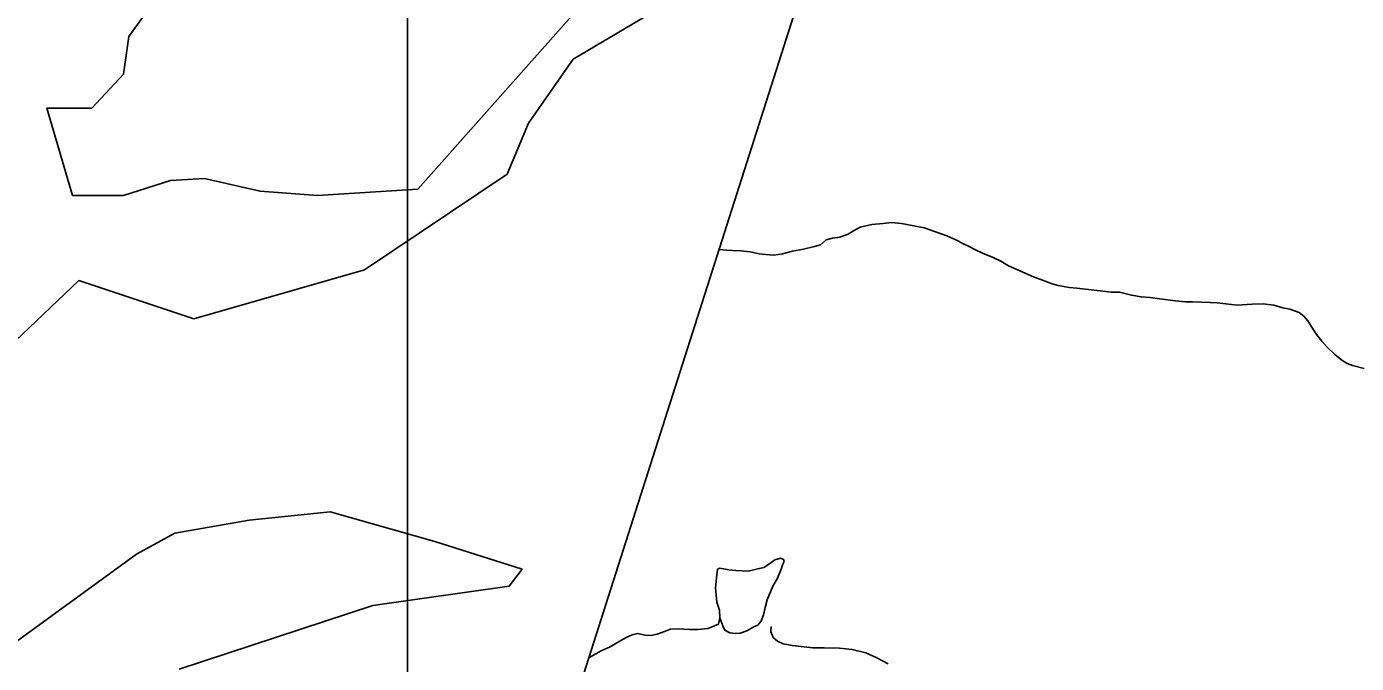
# Model space of a CAD drawing. Extents: x 2001466 to 31450019, y -30647475 to 847247.
# Drawn here: x 2022653 to 2028726, y 756621 to 759531 of the extents above; entities that cross this region are included whole.
import ezdxf

# ---------------------------------------------------------------- set-up
doc = ezdxf.new("R2010")
doc.units = 0
for name, color, linetype in [('Exist Boundary Political City Limit New', 7, 'Continuous'), ('Exist Boundary Political CountyLine', 7, 'Continuous'), ('Exist Hydrographic Misc Water Feature', 7, 'Continuous'), ('Exist Road Non-System Type 51', 7, 'Continuous'), ('Map Preparation Boundary City Limit Buffer Line', 7, 'Continuous'), ('Map Preparation Inset Cut Line', 7, 'Continuous')]:
    doc.layers.add(name, color=color, linetype=linetype)

msp = doc.modelspace()

# ---------------------------------------------------------------- linework, layer by layer
at = {"layer": 'Exist Boundary Political City Limit New'}
for points in [[(2025275.6, 759731.4), (2024438.9, 758788.2), (2023981.6, 758759.1), (2023718.9, 758778.5), (2023465.9, 758836.9), (2023310.2, 758827.1), (2023096.2, 758759.1), (2022862.8, 758759.1), (2022746, 759157.8), (2022950.2, 759157.8), (2023096.2, 759313.3), (2023119.4, 759485.9), (2023253.1, 759673.1)], [(2022308.1, 757815.8), (2022891.9, 758370.1), (2023417.2, 758195.1), (2024195.6, 758418.7), (2024847.5, 758856.3), (2024944.9, 759089.7), (2025149.1, 759381.4), (2025557.9, 759624.5)], [(2023349.1, 756594.5), (2024234.5, 756886.2), (2024857.2, 756973.7), (2024915.6, 757051.5), (2024516.6, 757177.9), (2024039.9, 757314.1), (2023670.1, 757275.2), (2023329.6, 757216.8), (2023154.5, 757119.6), (2022337.2, 756526.4)]]:
    msp.add_lwpolyline(points, dxfattribs=at)
at = {"layer": 'Exist Boundary Political CountyLine'}
msp.add_lwpolyline([(2022821.6, 749625), (2023527, 751602.5), (2024196.5, 753431.9), (2026842.4, 761733.5), (2027743, 770860.1)], dxfattribs=at)
at = {"layer": 'Exist Hydrographic Misc Water Feature'}
for points in [[(2025815.7, 758512.2), (2025848.8, 758508.5), (2025876.9, 758507.9), (2025914.8, 758506.4), (2025956.6, 758502.2), (2025998.9, 758492.3), (2026028.8, 758490.1), (2026064.9, 758486.1), (2026104.7, 758491.8), (2026150.8, 758504), (2026200.8, 758513.6), (2026250.9, 758525.7), (2026279, 758533.4), (2026305, 758555.8), (2026332.7, 758563.4), (2026366.9, 758569.3), (2026405.1, 758581.6), (2026429.1, 758597.6), (2026459, 758615), (2026513.1, 758627), (2026565.2, 758630.9), (2026603.1, 758635), (2026649.1, 758630.7), (2026705.1, 758620.6), (2026751.2, 758610.6), (2026855, 758574.9), (2026896.8, 758556.8), (2026930.8, 758538), (2026956.9, 758526.1), (2026986.8, 758510.7), (2027018.8, 758496.1), (2027067, 758476.2), (2027102.5, 758458.2), (2027136.7, 758437.9), (2027250.7, 758388), (2027292.3, 758371.5), (2027336.4, 758355.9), (2027364.3, 758347.9), (2027414.5, 758337.9), (2027448.4, 758335.5), (2027488.4, 758331.5), (2027528.3, 758325.7), (2027556.2, 758323.5), (2027606.1, 758317.5), (2027644.4, 758317.6), (2027698.1, 758303.3), (2027742.4, 758296.7), (2027784.2, 758292.6), (2027828.3, 758286.8), (2027899.9, 758277.1), (2027944, 758272.9), (2027978, 758273), (2028016.2, 758272.2), (2028058.2, 758270.6), (2028090.2, 758268.3), (2028130.2, 758264.2), (2028182, 758258.2), (2028250.3, 758262.5), (2028300, 758263.9), (2028348.1, 758258.1), (2028390.2, 758245.7), (2028422.2, 758240.2), (2028463.8, 758223.7), (2028488, 758206), (2028504, 758186), (2028521.8, 758157.7), (2028543.8, 758123.6), (2028567.8, 758093.6), (2028591.7, 758065.3), (2028627.8, 758031.7), (2028659.4, 758007.3), (2028683.4, 757991.2), (2028707.4, 757981.6), (2028761.3, 757969.1)], [(2025818.8, 756828.5), (2025832.2, 756792.8), (2025842.2, 756772.9), (2025863.9, 756761), (2025888.1, 756757.2), (2025912.3, 756759.2), (2025942.1, 756769.2), (2025974, 756787.4), (2025992.1, 756795.3), (2026007.9, 756813.8), (2026017.7, 756842.3), (2026025.3, 756875.8), (2026035.2, 756911.7), (2026060.8, 756974.4), (2026082.3, 757010.8), (2026098.3, 757052.3), (2026106.1, 757074.3), (2026112, 757086.5), (2026109.8, 757096.4), (2026095.8, 757102.4), (2026069.8, 757094.7), (2026046, 757076.4), (2026020.2, 757059.7), (2025986.4, 757052.1), (2025948.2, 757043.1), (2025920.3, 757043.7), (2025892.2, 757045.1), (2025860.2, 757049), (2025818.2, 757056.4), (2025808, 757050.9), (2025804.5, 757026.4), (2025798.7, 756966.5), (2025805.1, 756900.8), (2025817.6, 756864.5), (2025818.8, 756828.5)], [(2025221.1, 756646.9), (2025238.9, 756656.5), (2025276.7, 756678.7), (2025318.7, 756696.7), (2025348.6, 756714.9), (2025390.3, 756739.5), (2025418.4, 756752), (2025442.1, 756758.1), (2025478.2, 756750), (2025504.3, 756748.7), (2025532.4, 756754.6), (2025566.2, 756767.1), (2025594.1, 756777.2), (2025627.9, 756778.9), (2025654, 756777.6), (2025680, 756775.4), (2025720, 756775.4), (2025764.1, 756780.2), (2025793.8, 756791.9), (2025812.1, 756800.6), (2025818.8, 756828.5)]]:
    msp.add_lwpolyline(points, dxfattribs=at)
at = {"layer": 'Exist Road Non-System Type 51'}
msp.add_lwpolyline([(2026053.9, 756789.2), (2026051.8, 756765.2), (2026061.6, 756739), (2026081.7, 756723), (2026107.7, 756711.1), (2026149.7, 756702.8), (2026243.5, 756692.7), (2026295.5, 756692.4), (2026365.7, 756690.2), (2026423.6, 756684.2), (2026485.5, 756670), (2026533.4, 756647.8), (2026587.5, 756619.7)], dxfattribs=at)
at = {"layer": 'Map Preparation Boundary City Limit Buffer Line'}
for points in [[(2025275.6, 759731.4), (2024438.9, 758788.2), (2023981.6, 758759.1), (2023718.9, 758778.5), (2023465.9, 758836.9), (2023310.2, 758827.1), (2023096.2, 758759.1), (2022862.8, 758759.1), (2022746, 759157.8), (2022950.2, 759157.8), (2023096.2, 759313.3), (2023119.4, 759485.9), (2023253.1, 759673.1)], [(2022308.1, 757815.8), (2022891.9, 758370.1), (2023417.2, 758195.1), (2024195.6, 758418.7), (2024847.5, 758856.3), (2024944.9, 759089.7), (2025149.1, 759381.4), (2025557.9, 759624.5)], [(2023349.1, 756594.5), (2024234.5, 756886.2), (2024857.2, 756973.7), (2024915.6, 757051.5), (2024516.6, 757177.9), (2024039.9, 757314.1), (2023670.1, 757275.2), (2023329.6, 757216.8), (2023154.5, 757119.6), (2022337.2, 756526.4)]]:
    msp.add_lwpolyline(points, dxfattribs=at)
at = {"layer": 'Map Preparation Inset Cut Line'}
for p, q in [((2024392.3, 758429.6), (2024392.3, 758722.2)), ((2024392.3, 758240.1), (2024392.3, 758429.6))]:
    msp.add_line(p, q, dxfattribs=at)
msp.add_lwpolyline([(2024392.3, 745607.9), (2024392.3, 789325), (2056414.4, 789325)], dxfattribs=at)

doc.saveas('drawing.dxf')
